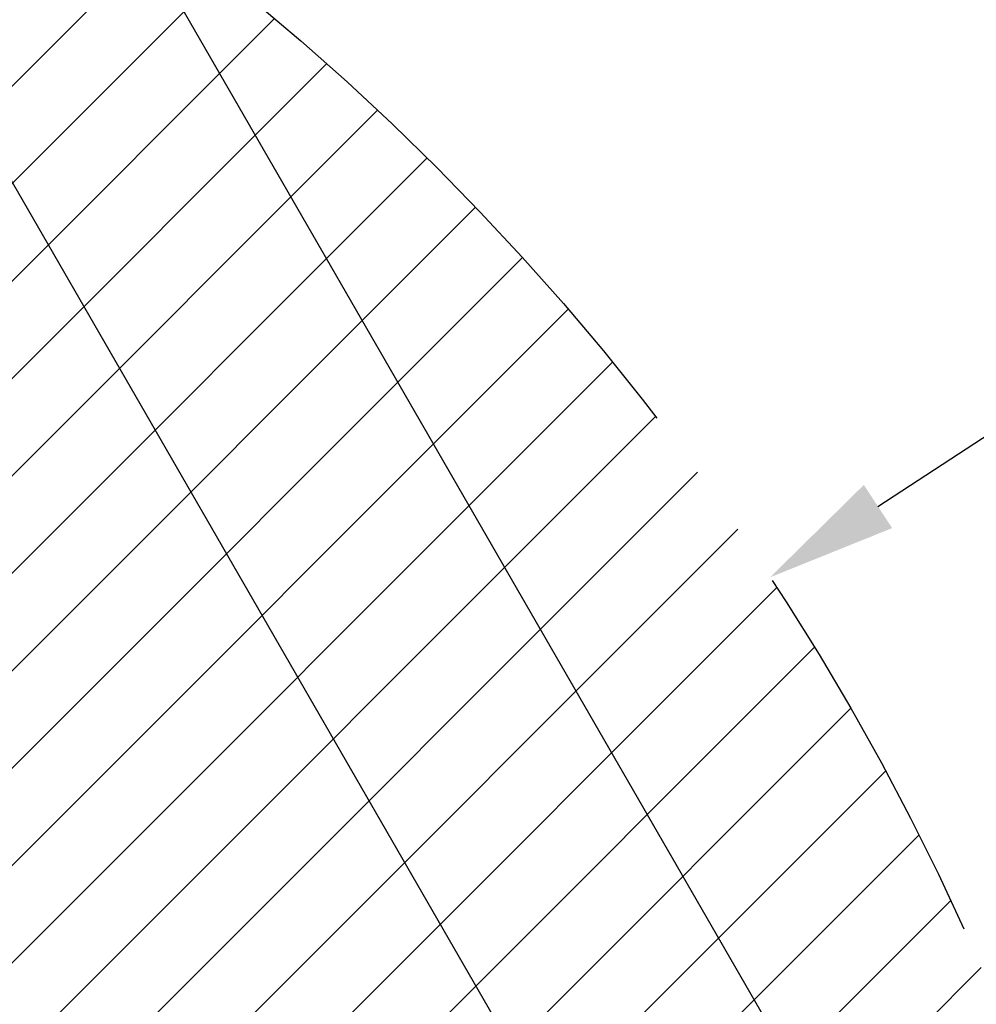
# Model space of a CAD drawing. Header units: millimetres. Extents: x -491 to 2059, y -393 to 795.
# Tile 270 of 323: x 1040 to 1085, y 558 to 604. Entities that reach past the tile are written whole.
import ezdxf

# ---------------------------------------------------------------- set-up
doc = ezdxf.new("R2010")
doc.units = ezdxf.units.MM
doc.header["$LTSCALE"] = 462.55
doc.header["$PDMODE"] = 3
doc.header["$PDSIZE"] = 0.3125
doc.linetypes.add('PHANTOM', pattern=[0.8, 0.45, -0.05, 0.1, -0.05, 0.1, -0.05])
doc.layers.get('0').update_dxf_attribs({"linetype": 'CONTINUOUS'})
doc.layers.get('Defpoints').update_dxf_attribs({"linetype": 'CONTINUOUS'})
for name, color, linetype in [('DEFAULT_3', 7, 'PHANTOM'), ('DR1SM11A1001_ABL212', 7, 'CONTINUOUS'), ('DR1SM11P1003_PBL213', 7, 'CONTINUOUS'), ('위_8_VBL211', 7, 'CONTINUOUS')]:
    doc.layers.add(name, color=color, linetype=linetype)
doc.styles.get("Standard").update_dxf_attribs({"font": 'malgun.ttf'})
doc.dimstyles.new('DIMSTYLE_1', dxfattribs={"dimtxt": 30, "dimasz": 15, "dimexe": 1, "dimexo": 0.5, "dimtad": 1, "dimlfac": 0.1, "dimdsep": 46, "dimtxsty": 'Standard', "dimblk": '_FILLED', "dimblk1": '_FILLED', "dimblk2": '_FILLED', "dimcen": 0.09, "dimclrt": 134, "dimazin": 2, "dimtp": 0.3, "dimtm": 0.3, "dimtfac": 1, "dimtofl": 0, "dimtmove": 0, "dimatfit": 1, "dimldrblk": '_FILLED', "dimfxl": 0, "dimtolj": 1, "dimarcsym": 0})

# ---------------------------------------------------------------- blocks, each defined once
blk = doc.blocks.new('_FILLED')
at = {"color": 0, "linetype": 'ByBlock'}
blk.add_solid([(0, 0), (-1, 0.2), (-1, -0.2)], dxfattribs=at)
blk = doc.blocks.new('*D1207')
at = {"color": 0, "lineweight": -2}
for p, q in [((1752.49, 2434.88), (1940.54, 2558.21)), ((1940.54, 2558.21), (2032.36, 2558.21)), ((1489, 2262.13), (1489.18, 2262.13)), ((1489.09, 2262.04), (1489.09, 2262.22))]:
    blk.add_line(p, q, dxfattribs=at)
at = {"layer": 'Defpoints', "color": 0}
for p in [(1739.95, 2426.66), (1238.23, 2097.6)]:
    blk.add_point(p, dxfattribs=at)
at = {"color": 0, "lineweight": -2, "xscale": 15, "yscale": 15, "zscale": 15, "rotation": 213.2588005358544}
blk.add_blockref('_FILLED', (1739.95, 2426.66), dxfattribs=at)
at = {"color": 134, "insert": (1950.43, 2598.84), "char_height": 30, "width": 72.6667, "attachment_point": 1, "line_spacing_factor": 0.9}
blk.add_mtext('\\A1;{\\fISOCPEUR|b0|i0|c0|p34;%%C}600', dxfattribs=at)
blk = doc.blocks.new('DR1SM11P1003_PBL213', base_point=(1489.09, 2262.13))
at = {"layer": 'DR1SM11P1003_PBL213', "color": 7}
for p, q in [((1752.83, 2352.13), (1653.46, 2524.25)), ((1724.79, 2346.3), (1631.24, 2508.34))]:
    blk.add_line(p, q, dxfattribs=at)
blk = doc.blocks.new('DR1SM11A1001_ABL212', base_point=(1489.09, 2262.13))
at = {"layer": 'DR1SM11P1003_PBL213'}
blk.add_blockref('DR1SM11P1003_PBL213', (1489.09, 2262.13), dxfattribs=at)
blk = doc.blocks.new('위_8_VBL211', base_point=(1489.09, 2262.13))
at = {"layer": 'DR1SM11A1001_ABL212'}
blk.add_blockref('DR1SM11A1001_ABL212', (1489.09, 2262.13), dxfattribs=at)
blk = doc.blocks.new('EEEEE')
h = blk.add_hatch()
h.set_pattern_fill('XSEC0003', color=134, scale=8, angle=45, style=0, pattern_type=0)
h.set_pattern_definition([(45, (0, 0), (-5.656854, 5.656854), [])])
edge = h.paths.add_edge_path()
edge.add_arc((1489.089, 2262.131), 300, 0, 360)
at = {"layer": 'DEFAULT_3', "color": 2}
blk.add_circle((1489.089, 2262.131), 300, dxfattribs=at)
at = {"layer": '위_8_VBL211'}
blk.add_blockref('위_8_VBL211', (1489.089, 2262.131), dxfattribs=at)
at = {"color": 134}
dim = blk.add_diameter_dim_2p(p1=(1238.229, 2097.605), p2=(1739.95, 2426.658), text='{\\fISOCPEUR|b0|i0|c0|p34;%%C}600', dimstyle='DIMSTYLE_1', override={"dimtih": 1, "dimtoh": 1, "dimpost": '<>'}, dxfattribs=at)
dim.commit()
dim.dimension.update_dxf_attribs({"geometry": '*D1207', "text_midpoint": (1986.76, 2558.213), "dimtype": 163})

msp = doc.modelspace()

# ---------------------------------------------------------------- block references
at = {"xscale": 0.4, "yscale": 0.4, "zscale": 0.4}
msp.add_blockref('EEEEE', (379.168, -392.534), dxfattribs=at)

doc.saveas('drawing.dxf')
